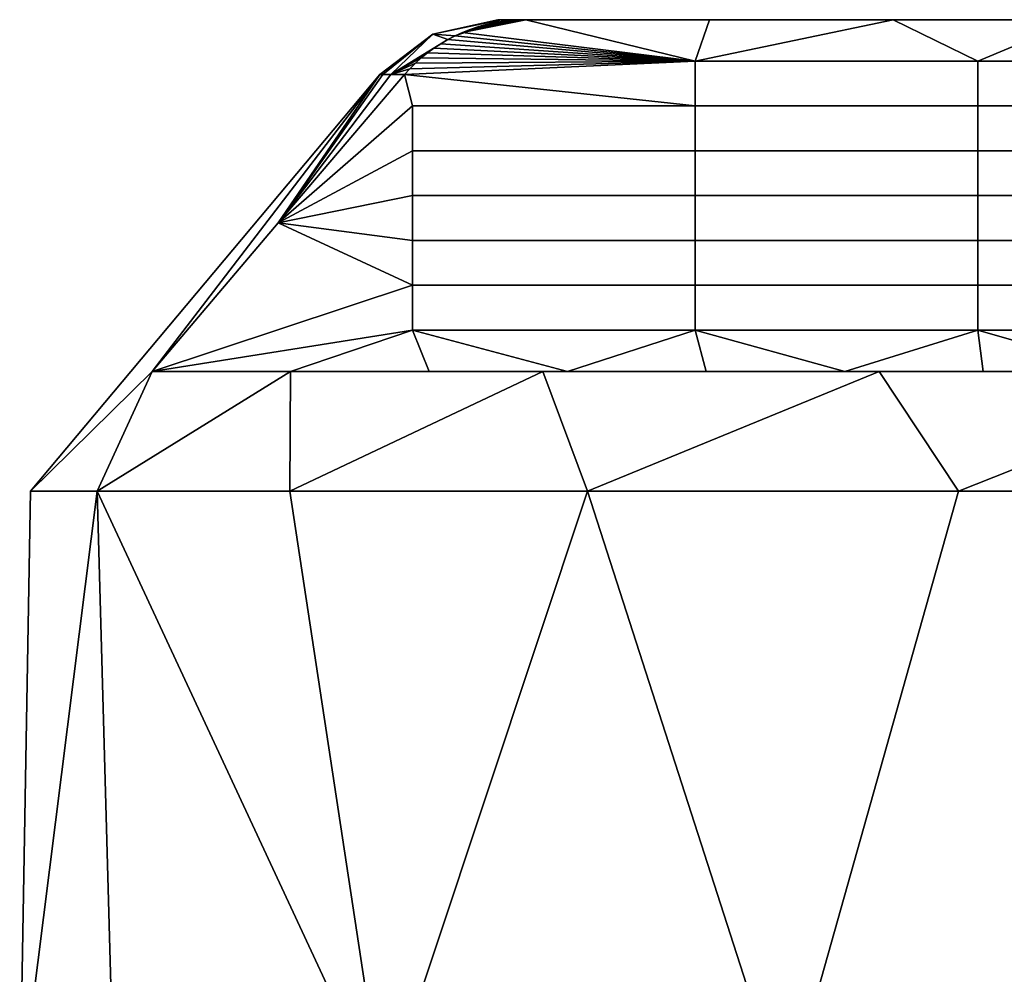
# Model space of a CAD drawing. Header units: millimetres. Extents: x 1287 to 1667, y -150 to 248.
# Tile 284 of 354: x 1379 to 1475, y 155 to 248. Entities that reach past the tile are written whole.
import ezdxf

# ---------------------------------------------------------------- set-up
doc = ezdxf.new("R2010")
doc.units = ezdxf.units.MM
doc.layers.add('F8 dwg', color=7, linetype='Continuous', true_color=0x000000)

msp = doc.modelspace()

# ---------------------------------------------------------------- meshes
at = {"layer": 'F8 dwg'}
mesh = msp.add_polyface(dxfattribs=at)
corners = [(1428.4, 248.3, 20.001), (1446.3, 248.3, 20.001), (1426.881, 248.3, 13.426), (1444.893, 235.525, -20.446), (1417.339, 235.525, -20.446), (1417.339, 239.898, -20.294), (1444.893, 239.898, -20.294), (1444.893, 231.152, -20.599), (1417.339, 231.152, -20.599), (1444.893, 226.78, -20.752), (1417.339, 226.78, -20.752), (1422.217, 247.055, -20.044), (1444.893, 244.27, -20.141), (1421.488, 246.725, -20.056), (1423.723, 247.603, -20.025), (1428.4, 248.3, -20.001), (1422.963, 247.348, -20.034), (1420.779, 246.358, -20.068), (1418.797, 245.058, -20.114), (1419.431, 245.522, -20.098), (1420.092, 245.957, -20.082), (1418.193, 244.565, -20.131), (1424.494, 247.818, -20.018), (1426.84, 248.224, -20.003), (1427.622, 248.281, -20.001), (1426.055, 248.129, -20.007), (1425.272, 247.993, -20.011), (1417.621, 244.046, -20.149), (1416.573, 242.944, -20.187), (1417.081, 243.504, -20.168), (1444.893, 235.525, 20.447), (1444.893, 239.898, 20.294), (1417.339, 239.898, 20.294), (1417.339, 235.525, 20.447), (1444.893, 231.152, 20.599), (1417.339, 231.152, 20.599), (1444.893, 226.78, 20.752), (1417.339, 226.78, 20.752), (1423.723, 247.603, 20.025), (1422.963, 247.348, 20.034), (1428.4, 248.3, 20.001), (1422.217, 247.055, 20.044), (1444.893, 244.27, 20.141), (1421.488, 246.725, 20.056), (1420.779, 246.358, 20.068), (1419.431, 245.522, 20.098), (1418.797, 245.058, 20.114), (1420.092, 245.957, 20.082), (1418.193, 244.565, 20.131), (1424.494, 247.818, 20.018), (1426.84, 248.224, 20.003), (1426.055, 248.129, 20.007), (1427.622, 248.281, 20.001), (1425.272, 247.993, 20.011), (1417.621, 244.046, 20.149), (1416.573, 242.944, 20.187), (1417.081, 243.504, 20.168), (1426.881, 248.3, 13.426), (1422.217, 247.055, 20.044), (1422.963, 247.348, 20.034), (1423.723, 247.603, 20.025), (1425.965, 248.3, 6.741), (1421.488, 246.725, 20.056), (1426.84, 248.224, 20.003), (1427.622, 248.281, 20.001), (1428.4, 248.3, 20.001), (1424.494, 247.818, 20.018), (1425.272, 247.993, 20.011), (1426.055, 248.129, 20.007), (1419.319, 246.895), (1425.659, 248.3), (1425.659, 248.3), (1425.965, 248.3, -6.741), (1419.319, 246.895), (1421.488, 246.725, -20.056), (1422.217, 247.055, -20.044), (1426.881, 248.3, -13.426), (1422.963, 247.348, -20.034), (1425.272, 247.993, -20.011), (1424.494, 247.818, -20.018), (1423.723, 247.603, -20.025), (1426.84, 248.224, -20.003), (1426.055, 248.129, -20.007), (1428.4, 248.3, -20.001), (1427.622, 248.281, -20.001)]
mesh.append_faces([[corners[k] for k in face] for face in [(0, 1, 2, 2), (3, 4, 5, 6), (7, 8, 4, 3), (9, 10, 8, 7), (11, 12, 13, 13), (14, 15, 16, 16), (15, 11, 16, 16), (12, 17, 13, 13), (12, 18, 19, 19), (17, 12, 20, 20), (19, 20, 12, 12), (12, 21, 18, 18), (22, 15, 14, 14), (15, 23, 24, 24), (15, 25, 23, 23), (25, 15, 26, 26), (26, 15, 22, 22), (27, 21, 12, 12), (6, 5, 28, 28), (28, 29, 12, 12), (29, 27, 12, 12), (30, 31, 32, 33), (34, 30, 33, 35), (36, 34, 35, 37), (38, 39, 40, 40), (40, 39, 41, 41), (42, 43, 44, 44), (42, 45, 46, 46), (45, 42, 47, 47), (42, 46, 48, 48), (49, 38, 40, 40), (40, 50, 51, 51), (52, 50, 40, 40), (42, 40, 41, 41), (40, 51, 53, 53), (53, 49, 40, 40), (54, 42, 48, 48), (31, 55, 32, 32), (55, 42, 56, 56), (56, 42, 54, 54), (57, 58, 59, 59), (57, 59, 60, 60), (61, 62, 58, 58), (57, 63, 64, 64), (57, 64, 65, 65), (57, 66, 67, 67), (57, 67, 68, 68), (57, 68, 63, 63), (66, 57, 60, 60), (58, 57, 61, 61), (61, 69, 62, 62), (69, 61, 70, 70), (71, 72, 73, 73), (73, 72, 74, 74), (75, 72, 76, 76), (76, 77, 75, 75), (72, 75, 74, 74), (76, 78, 79, 79), (76, 79, 80, 80), (76, 81, 82, 82), (76, 83, 84, 84), (76, 84, 81, 81), (76, 82, 78, 78), (76, 80, 77, 77)]])
mesh = msp.add_polyface(dxfattribs=at)
corners = [(1426.881, 248.3, 13.426), (1464.2, 248.3, 20.001), (1482.1, 248.3, 20.001), (1446.3, 248.3, 20.001), (1500, 248.3, 20.001), (1425.965, 248.3, 6.741), (1574.035, 248.3, 6.741), (1425.659, 248.3), (1426.881, 248.3, -13.426), (1482.1, 248.3, -20.001), (1464.2, 248.3, -20.001), (1446.3, 248.3, -20.001), (1500, 248.3, -20.001), (1428.4, 248.3, -20.001), (1425.965, 248.3, -6.741), (1574.035, 248.3, -6.741), (1472.446, 239.898, -20.294), (1444.893, 239.898, -20.294), (1444.893, 244.27, -20.141), (1472.446, 244.27, -20.141), (1472.446, 235.525, -20.446), (1444.893, 235.525, -20.446), (1472.446, 231.152, -20.599), (1444.893, 231.152, -20.599), (1472.446, 226.78, -20.752), (1444.893, 226.78, -20.752), (1464.2, 248.3, -20.001), (1446.3, 248.3, -20.001), (1428.4, 248.3, -20.001), (1482.1, 248.3, -20.001), (1422.217, 247.055, -20.044), (1416.573, 242.944, -20.187), (1472.446, 239.898, 20.294), (1472.446, 244.27, 20.141), (1444.893, 244.27, 20.141), (1444.893, 239.898, 20.294), (1472.446, 235.525, 20.447), (1444.893, 235.525, 20.447), (1472.446, 231.152, 20.599), (1444.893, 231.152, 20.599), (1472.446, 226.78, 20.752), (1444.893, 226.78, 20.752), (1422.217, 247.055, 20.044), (1421.488, 246.725, 20.056), (1420.779, 246.358, 20.068), (1420.092, 245.957, 20.082), (1446.3, 248.3, 20.001), (1428.4, 248.3, 20.001), (1482.1, 248.3, 20.001), (1464.2, 248.3, 20.001), (1416.573, 242.944, 20.187)]
mesh.append_faces([[corners[k] for k in face] for face in [(0, 1, 2, 2), (0, 3, 1, 1), (0, 4, 5, 5), (6, 7, 5, 5), (8, 9, 10, 10), (8, 10, 11, 11), (8, 12, 9, 9), (8, 11, 13, 13), (8, 14, 12, 12), (15, 14, 7, 7), (4, 0, 2, 2), (16, 17, 18, 19), (20, 21, 17, 16), (22, 23, 21, 20), (24, 25, 23, 22), (26, 18, 27, 27), (27, 18, 28, 28), (29, 19, 26, 26), (30, 28, 18, 18), (19, 18, 26, 26), (31, 18, 17, 17), (32, 33, 34, 35), (36, 32, 35, 37), (38, 36, 37, 39), (40, 38, 39, 41), (42, 43, 34, 34), (44, 45, 34, 34), (46, 47, 34, 34), (48, 49, 33, 33), (34, 49, 46, 46), (33, 49, 34, 34), (50, 35, 34, 34)]])
mesh = msp.add_polyface(dxfattribs=at)
corners = [(1574.035, 248.3, 6.741), (1500, 248.3, 20.001), (1517.9, 248.3, 20.001), (1574.035, 248.3, -6.741), (1425.659, 248.3), (1517.9, 248.3, -20.001), (1500, 248.3, -20.001), (1425.965, 248.3, -6.741), (1425.965, 248.3, 6.741), (1500, 239.898, -20.294), (1472.446, 239.898, -20.294), (1472.446, 244.27, -20.141), (1500, 244.27, -20.141), (1500, 235.525, -20.446), (1472.446, 235.525, -20.446), (1500, 231.152, -20.599), (1472.446, 231.152, -20.599), (1500, 226.78, -20.752), (1472.446, 226.78, -20.752), (1500, 222.407, -20.904), (1472.446, 222.407, -20.904), (1527.554, 239.898, -20.294), (1527.554, 244.27, -20.141), (1527.554, 235.525, -20.446), (1527.554, 231.152, -20.599), (1527.554, 226.78, -20.752), (1527.554, 222.407, -20.904), (1482.1, 248.3, -20.001), (1500, 248.3, -20.001), (1517.9, 248.3, -20.001), (1535.8, 248.3, -20.001), (1500, 239.898, 20.294), (1500, 244.27, 20.141), (1472.446, 244.27, 20.141), (1472.446, 239.898, 20.294), (1500, 235.525, 20.447), (1472.446, 235.525, 20.447), (1500, 231.152, 20.599), (1472.446, 231.152, 20.599), (1500, 226.78, 20.752), (1472.446, 226.78, 20.752), (1527.554, 239.898, 20.294), (1527.554, 244.27, 20.141), (1527.554, 235.525, 20.447), (1527.554, 231.152, 20.599), (1527.554, 226.78, 20.752), (1482.1, 248.3, 20.001), (1500, 248.3, 20.001), (1535.8, 248.3, 20.001), (1517.9, 248.3, 20.001)]
mesh.append_faces([[corners[k] for k in face] for face in [(0, 1, 2, 2), (0, 3, 4, 4), (3, 5, 6, 6), (7, 3, 6, 6), (8, 1, 0, 0), (9, 10, 11, 12), (13, 14, 10, 9), (15, 16, 14, 13), (17, 18, 16, 15), (19, 20, 18, 17), (21, 9, 12, 22), (23, 13, 9, 21), (24, 15, 13, 23), (25, 17, 15, 24), (26, 19, 17, 25), (11, 27, 12, 12), (12, 27, 28, 28), (12, 29, 22, 22), (29, 30, 22, 22), (29, 12, 28, 28), (31, 32, 33, 34), (35, 31, 34, 36), (37, 35, 36, 38), (39, 37, 38, 40), (41, 42, 32, 31), (43, 41, 31, 35), (44, 43, 35, 37), (45, 44, 37, 39), (32, 46, 33, 33), (46, 32, 47, 47), (48, 49, 42, 42), (42, 49, 32, 32), (47, 32, 49, 49)]])
mesh = msp.add_polyface(dxfattribs=at)
corners = [(1404.246, 228.486, -20.69), (1414.168, 242.942), (1414.436, 242.943, -6.786), (1415.239, 242.943, -13.529), (1416.573, 242.944, -20.187), (1404.246, 228.486, 20.691), (1416.573, 242.944, 20.187), (1415.239, 242.943, 13.529), (1414.436, 242.943, 6.785), (1414.168, 242.942), (1404.246, 228.486, -20.69), (1416.573, 242.944, -20.187), (1417.339, 239.898, -20.294), (1417.339, 235.525, -20.446), (1417.339, 231.152, -20.599), (1404.246, 228.486, 20.691), (1417.339, 239.898, 20.294), (1416.573, 242.944, 20.187), (1417.339, 235.525, 20.447), (1415.239, 242.943, 13.529), (1420.092, 245.957, 20.082), (1420.779, 246.358, 20.068), (1419.319, 246.895), (1421.488, 246.725, 20.056), (1416.573, 242.944, 20.187), (1417.081, 243.504, 20.168), (1417.621, 244.046, 20.149), (1418.193, 244.565, 20.131), (1414.436, 242.943, 6.785), (1414.168, 242.942), (1418.797, 245.058, 20.114), (1419.431, 245.522, 20.098), (1414.436, 242.943, -6.786), (1414.168, 242.942), (1419.319, 246.895), (1415.239, 242.943, -13.529), (1417.621, 244.046, -20.149), (1417.081, 243.504, -20.168), (1416.573, 242.944, -20.187), (1418.193, 244.565, -20.131), (1420.779, 246.358, -20.068), (1419.431, 245.522, -20.098), (1418.797, 245.058, -20.114), (1420.092, 245.957, -20.082), (1421.488, 246.725, -20.056)]
mesh.append_faces([[corners[k] for k in face] for face in [(0, 1, 2, 2), (0, 2, 3, 3), (3, 4, 0, 0), (5, 6, 7, 7), (5, 7, 8, 8), (8, 9, 5, 5), (10, 11, 12, 12), (13, 10, 12, 12), (14, 10, 13, 13), (15, 16, 17, 17), (18, 16, 15, 15), (19, 20, 21, 21), (22, 21, 23, 23), (19, 24, 25, 25), (19, 25, 26, 26), (27, 19, 26, 26), (28, 19, 22, 22), (29, 28, 22, 22), (30, 19, 27, 27), (31, 19, 30, 30), (22, 19, 21, 21), (20, 19, 31, 31), (32, 33, 34, 34), (35, 32, 34, 34), (35, 36, 37, 37), (35, 37, 38, 38), (35, 39, 36, 36), (35, 34, 40, 40), (41, 42, 35, 35), (42, 39, 35, 35), (35, 40, 43, 43), (35, 43, 41, 41), (34, 44, 40, 40)]])
mesh = msp.add_polyface(dxfattribs=at)
corners = [(1391.946, 214.004, -21.197), (1414.168, 242.942), (1404.246, 228.486, -20.69), (1386.589, 202.331, -38.934), (1405.441, 214.004, -56.423), (1430.033, 214.004, -85.026), (1405.375, 202.331, -73.649), (1380.092, 202.331), (1434.416, 202.331, -100.383), (1391.946, 214.004, 21.197), (1404.246, 228.486, 20.691), (1414.168, 242.942), (1405.441, 214.004, 56.423), (1405.375, 202.331, 73.649), (1430.033, 214.004, 85.027), (1386.589, 202.331, 38.934), (1380.092, 202.331), (1405.441, 214.004, 56.423), (1405.453, 214.004, 21.197), (1391.946, 214.004, 21.197), (1418.96, 214.004, 21.197), (1432.466, 214.004, 21.197), (1405.453, 214.004, -21.197), (1405.441, 214.004, -56.423), (1391.946, 214.004, -21.197), (1418.96, 214.004, -21.197), (1432.466, 214.004, -21.197), (1417.339, 218.034, -21.057), (1405.453, 214.004, -21.197), (1391.946, 214.004, -21.197), (1404.246, 228.486, -20.69), (1417.339, 222.407, -20.904), (1417.339, 226.78, -20.752), (1417.339, 231.152, -20.599), (1418.96, 214.004, -21.197), (1417.339, 231.152, 20.599), (1417.339, 235.525, 20.447), (1404.246, 228.486, 20.691), (1417.339, 218.034, 21.057), (1391.946, 214.004, 21.197), (1405.453, 214.004, 21.197), (1417.339, 222.407, 20.904), (1417.339, 226.78, 20.752), (1418.96, 214.004, 21.197)]
mesh.append_faces([[corners[k] for k in face] for face in [(0, 1, 2, 2), (3, 0, 4, 4), (5, 6, 4, 4), (0, 3, 7, 7), (5, 8, 6, 6), (6, 3, 4, 4), (1, 0, 7, 7), (9, 10, 11, 11), (12, 13, 14, 14), (15, 12, 9, 9), (9, 16, 15, 15), (15, 13, 12, 12), (16, 9, 11, 11), (17, 18, 19, 19), (17, 20, 18, 18), (17, 21, 20, 20), (22, 23, 24, 24), (25, 23, 22, 22), (25, 26, 23, 23), (27, 28, 29, 29), (30, 31, 29, 29), (30, 32, 31, 31), (29, 31, 27, 27), (32, 30, 33, 33), (34, 28, 27, 27), (35, 36, 37, 37), (38, 39, 40, 40), (37, 39, 41, 41), (37, 41, 42, 42), (39, 38, 41, 41), (42, 35, 37, 37), (43, 38, 40, 40)]])
mesh = msp.add_polyface(dxfattribs=at)
corners = [(1414.473, 142.416, -85.528), (1405.375, 202.331, -73.649), (1434.416, 202.331, -100.383), (1500, 142.416, -120.954), (1453.713, 142.416, -111.747), (1470.564, 202.331, -116.239), (1509.902, 202.331, -119.499), (1430.743, 106.063, -99.937), (1478.563, 112.8, -119.565), (1464.605, 112.8, -116.2), (1446.673, 111.633, -109.162), (1492.821, 112.8, -121.259), (1509.902, 202.331, 119.499), (1470.564, 202.331, 116.239), (1453.713, 142.416, 111.747), (1500, 142.416, 120.954), (1414.473, 142.416, 85.528), (1434.416, 202.331, 100.383), (1405.375, 202.331, 73.649), (1434.416, 202.331, -100.383), (1430.033, 214.004, -85.026), (1462.836, 214.004, -103.652), (1500, 214.004, -110.113), (1470.564, 202.331, -116.239), (1470.564, 202.331, 116.239), (1500, 214.004, 110.113), (1462.836, 214.004, 103.652), (1434.416, 202.331, 100.383), (1430.033, 214.004, 85.027), (1405.375, 202.331, 73.649), (1405.441, 214.004, 56.423), (1445.973, 214.004, 21.197), (1432.466, 214.004, 21.197), (1459.48, 214.004, 21.197), (1537.164, 214.004, 103.652), (1430.033, 214.004, 85.027), (1462.836, 214.004, 103.652), (1500, 214.004, 21.197), (1486.493, 214.004, 21.197), (1472.987, 214.004, 21.197), (1405.441, 214.004, -56.423), (1500, 214.004, -21.197), (1430.033, 214.004, -85.026), (1432.466, 214.004, -21.197), (1445.973, 214.004, -21.197), (1459.48, 214.004, -21.197), (1472.987, 214.004, -21.197), (1486.493, 214.004, -21.197), (1537.164, 214.004, -103.652), (1462.836, 214.004, -103.652), (1444.893, 222.407, -20.904), (1417.339, 222.407, -20.904), (1417.339, 226.78, -20.752), (1444.893, 226.78, -20.752), (1444.893, 218.034, -21.057), (1417.339, 218.034, -21.057), (1472.446, 222.407, -20.904), (1472.446, 226.78, -20.752), (1472.446, 218.034, -21.057), (1500, 218.034, -21.057), (1500, 222.407, -20.904), (1459.48, 214.004, -21.197), (1486.493, 214.004, -21.197), (1432.466, 214.004, -21.197), (1418.96, 214.004, -21.197), (1445.973, 214.004, -21.197), (1472.987, 214.004, -21.197), (1444.893, 222.407, 20.904), (1444.893, 226.78, 20.752), (1417.339, 226.78, 20.752), (1417.339, 222.407, 20.904), (1444.893, 218.034, 21.057), (1417.339, 218.034, 21.057), (1472.446, 222.407, 20.904), (1472.446, 226.78, 20.752), (1472.446, 218.034, 21.057), (1500, 222.407, 20.904), (1500, 226.78, 20.752), (1500, 218.034, 21.057), (1459.48, 214.004, 21.197), (1486.493, 214.004, 21.197), (1432.466, 214.004, 21.197), (1418.96, 214.004, 21.197), (1445.973, 214.004, 21.197), (1472.987, 214.004, 21.197), (1431.395, 119.911, -154.373), (1429.406, 119.97, -153.982), (1429.407, 119.885, -148.779), (1433.36, 119.769, -149.557), (1429.406, 119.494, -159.163), (1429.406, 119.494, -159.163), (1425.732, 119.751, -155.487), (1427.418, 119.913, -154.373), (1429.406, 119.97, -153.982), (1425.453, 119.773, -149.557), (1429.407, 119.885, -148.779), (1429.406, 119.494, -159.163)]
mesh.append_faces([[corners[k] for k in face] for face in [(0, 1, 2, 2), (3, 4, 5, 6), (2, 4, 0, 0), (2, 5, 4, 4), (4, 7, 0, 0), (4, 3, 8, 9), (10, 7, 4, 4), (3, 11, 8, 8), (12, 13, 14, 15), (16, 14, 17, 18), (14, 13, 17, 17), (19, 20, 21, 21), (21, 22, 23, 23), (19, 21, 23, 23), (24, 25, 26, 26), (24, 26, 27, 27), (28, 29, 27, 27), (26, 28, 27, 27), (30, 31, 32, 32), (30, 33, 31, 31), (34, 35, 36, 36), (30, 35, 37, 37), (30, 38, 39, 39), (30, 37, 38, 38), (39, 33, 30, 30), (40, 41, 42, 42), (40, 43, 44, 44), (40, 44, 45, 45), (40, 46, 47, 47), (40, 47, 41, 41), (46, 40, 45, 45), (48, 49, 42, 42), (50, 51, 52, 53), (54, 55, 51, 50), (56, 50, 53, 57), (58, 54, 50, 56), (59, 58, 56, 60), (58, 61, 54, 54), (59, 62, 58, 58), (54, 63, 55, 55), (63, 64, 55, 55), (54, 65, 63, 63), (58, 66, 61, 61), (58, 62, 66, 66), (61, 65, 54, 54), (67, 68, 69, 70), (71, 67, 70, 72), (73, 74, 68, 67), (75, 73, 67, 71), (76, 77, 74, 73), (78, 76, 73, 75), (75, 71, 79, 79), (78, 75, 80, 80), (71, 72, 81, 81), (72, 82, 81, 81), (83, 71, 81, 81), (71, 83, 79, 79), (84, 75, 79, 79), (84, 80, 75, 75), (85, 86, 87, 88), (89, 86, 85, 85), (90, 91, 92, 92), (93, 92, 94, 95), (96, 92, 93, 93)]])
mesh = msp.add_polyface(dxfattribs=at)
corners = [(1509.902, 202.331, -119.499), (1548.167, 202.331, -109.809), (1546.287, 142.416, -111.747), (1500, 142.416, -120.954), (1521.437, 112.8, -119.565), (1507.179, 112.8, -121.259), (1492.821, 112.8, -121.259), (1500, 142.416, 120.954), (1546.287, 142.416, 111.747), (1548.167, 202.331, 109.809), (1509.902, 202.331, 119.499), (1509.902, 202.331, -119.499), (1500, 214.004, -110.113), (1537.164, 214.004, -103.652), (1470.564, 202.331, -116.239), (1509.902, 202.331, 119.499), (1537.164, 214.004, 103.652), (1500, 214.004, 110.113), (1470.564, 202.331, 116.239), (1548.167, 202.331, 109.809), (1500, 214.004, 21.197), (1430.033, 214.004, 85.027), (1569.967, 214.004, 85.027), (1500, 214.004, 110.113), (1537.164, 214.004, 103.652), (1462.836, 214.004, 103.652), (1594.559, 214.004, 56.423), (1513.507, 214.004, 21.197), (1430.033, 214.004, -85.026), (1500, 214.004, -21.197), (1569.967, 214.004, -85.026), (1537.164, 214.004, -103.652), (1500, 214.004, -110.113), (1462.836, 214.004, -103.652), (1527.554, 218.034, -21.057), (1500, 218.034, -21.057), (1500, 222.407, -20.904), (1527.554, 222.407, -20.904), (1500, 214.004, -21.197), (1486.493, 214.004, -21.197), (1513.507, 214.004, -21.197), (1527.013, 214.004, -21.197), (1540.52, 214.004, -21.197), (1527.554, 222.407, 20.904), (1527.554, 226.78, 20.752), (1500, 226.78, 20.752), (1500, 222.407, 20.904), (1527.554, 218.034, 21.057), (1500, 218.034, 21.057), (1486.493, 214.004, 21.197), (1500, 214.004, 21.197), (1513.507, 214.004, 21.197), (1527.013, 214.004, 21.197), (1540.52, 214.004, 21.197), (1490.796, 125.8, -160.489), (1491.242, 138.8, -160.079), (1496.054, 138.8, -163.277), (1499.593, 125.8, -164.583), (1501.802, 138.8, -163.873), (1504.482, 125.8, -163.827), (1507.168, 138.8, -161.73), (1510.923, 138.8, -157.339), (1511.632, 125.8, -157.266), (1508.71, 125.8, -161.258), (1512.208, 138.8, -151.705), (1512.804, 125.8, -152.46), (1510.727, 138.8, -146.119), (1512.048, 125.8, -147.571), (1507.874, 112.8, -162.716), (1501.969, 112.8, -165.074), (1509.479, 125.8, -143.344), (1511.791, 112.8, -145.537), (1506.82, 138.8, -141.862), (1501.382, 138.8, -139.908), (1500.681, 125.8, -139.249), (1505.487, 125.8, -140.421), (1495.792, 125.8, -140.005), (1495.659, 138.8, -140.705), (1490.962, 138.8, -144.07), (1491.565, 125.8, -142.574), (1488.642, 125.8, -146.566), (1488.367, 138.8, -149.233), (1488.468, 138.8, -155.01), (1488.226, 125.8, -156.261), (1487.47, 125.8, -151.372), (1491.242, 138.8, -160.079), (1490.796, 125.8, -160.489), (1491.242, 138.8, -160.079), (1488.468, 138.8, -155.01), (1488.367, 138.8, -149.233), (1490.962, 138.8, -144.07), (1507.168, 138.8, -161.73), (1506.82, 138.8, -141.862), (1495.659, 138.8, -140.705), (1496.054, 138.8, -163.277), (1501.802, 138.8, -163.873), (1510.923, 138.8, -157.339), (1512.208, 138.8, -151.705), (1501.382, 138.8, -139.908), (1510.727, 138.8, -146.119)]
mesh.append_faces([[corners[k] for k in face] for face in [(0, 1, 2, 3), (3, 2, 4, 4), (3, 4, 5, 5), (5, 6, 3, 3), (7, 8, 9, 10), (11, 12, 13, 13), (14, 12, 11, 11), (15, 16, 17, 17), (18, 15, 17, 17), (19, 16, 15, 15), (20, 21, 22, 22), (23, 24, 25, 25), (21, 24, 22, 22), (26, 27, 20, 20), (28, 29, 30, 30), (31, 32, 33, 33), (30, 31, 28, 28), (34, 35, 36, 37), (35, 38, 39, 39), (40, 35, 34, 34), (34, 41, 40, 40), (34, 42, 41, 41), (38, 35, 40, 40), (43, 44, 45, 46), (47, 43, 46, 48), (48, 49, 50, 50), (51, 47, 48, 48), (51, 52, 47, 47), (52, 53, 47, 47), (50, 51, 48, 48), (54, 55, 56, 56), (54, 56, 57, 57), (58, 57, 56, 56), (59, 57, 58, 58), (60, 61, 62, 63), (59, 60, 63, 63), (61, 64, 65, 62), (64, 66, 67, 65), (68, 59, 63, 63), (58, 60, 59, 59), (69, 57, 59, 59), (70, 71, 67, 67), (70, 67, 66, 66), (70, 66, 72, 72), (72, 73, 74, 75), (76, 74, 73, 77), (77, 78, 79, 76), (80, 79, 78, 78), (81, 82, 83, 84), (80, 78, 81, 81), (82, 85, 86, 83), (84, 80, 81, 81), (72, 75, 70, 70), (87, 88, 89, 89), (87, 90, 91, 91), (89, 90, 87, 87), (92, 90, 93, 93), (94, 87, 95, 95), (90, 96, 91, 91), (90, 97, 96, 96), (92, 93, 98, 98), (92, 99, 97, 97), (90, 92, 97, 97), (95, 87, 91, 91)]])
mesh = msp.add_polyface(dxfattribs=at)
corners = [(1379.046, 142.416), (1380.092, 202.331), (1386.589, 202.331, -38.934), (1414.473, 142.416, -85.528), (1405.375, 202.331, -73.649), (1405.375, 202.331, 73.649), (1386.589, 202.331, 38.934), (1388.253, 142.416, 46.287), (1414.473, 142.416, 85.528), (1380.092, 202.331), (1379.046, 142.416), (1400.189, 119.185, -152.092), (1400.19, 118.805, -146.768), (1405.514, 118.425, -146.822), (1405.514, 118.802, -152.093), (1394.864, 118.807, -152.092), (1394.864, 118.43, -146.822), (1400.189, 118.804, -157.418), (1405.514, 118.424, -157.364), (1394.864, 118.429, -157.363), (1404.017, 117.709, -142.423), (1402.082, 117.71, -141.866), (1400.189, 117.711, -141.692), (1405.88, 117.708, -143.388), (1407.543, 117.707, -144.739), (1409.859, 117.705, -148.265), (1410.415, 117.705, -150.2), (1397.591, 117.712, -142.022), (1394.38, 117.725, -143.465), (1394.989, 117.713, -143.085), (1391.7, 117.726, -146.084), (1392.5, 117.726, -145.089), (1393.402, 117.725, -144.212), (1391.023, 117.726, -147.178), (1390.486, 117.727, -148.348), (1390.1, 117.727, -149.565), (1389.869, 117.727, -150.801), (1389.789, 117.727, -152.029), (1410.589, 117.705, -152.093), (1410.415, 117.704, -153.985), (1409.858, 117.705, -155.921), (1404.016, 117.707, -161.762), (1402.081, 117.708, -162.319), (1400.188, 117.709, -162.492), (1408.893, 117.705, -157.784), (1407.542, 117.705, -159.447), (1397.59, 117.71, -162.162), (1390.442, 117.726, -155.719), (1391.628, 117.725, -157.997), (1390.964, 117.726, -156.895), (1389.854, 117.726, -153.258), (1390.071, 117.726, -154.497), (1394.988, 117.711, -161.099), (1417.165, 118.156, -147.099), (1418.609, 118.612, -148.121), (1416.228, 118.156, -150.784), (1419.109, 118.155, -143.831), (1416.169, 118.156, -152.765), (1419.861, 118.965, -155.089), (1416.41, 118.156, -154.754), (1422.101, 119.45, -151.773), (1423.563, 119.089, -144.846), (1417.761, 118.155, -158.491), (1419.074, 118.392, -159.001), (1420.036, 118.153, -161.538), (1416.948, 118.155, -156.684), (1424.21, 119.219, -159.123), (1417.931, 118.01, -145.544), (1418.952, 118.01, -143.776), (1418.859, 118.01, -144.149), (1419.985, 118.009, -142.852), (1419.973, 118.009, -142.009), (1420.993, 118.009, -140.241), (1421.295, 118.009, -141.693), (1420.468, 118.155, -142.388), (1419.109, 118.155, -143.831), (1418.859, 118.01, -144.149), (1419.985, 118.009, -142.852), (1417.931, 118.01, -145.544), (1417.165, 118.156, -147.099), (1421.295, 118.009, -141.693), (1422.045, 118.154, -141.152)]
mesh.append_faces([[corners[k] for k in face] for face in [(0, 1, 2, 2), (3, 2, 4, 4), (3, 0, 2, 2), (5, 6, 7, 8), (6, 9, 10, 7), (11, 12, 13, 14), (15, 16, 12, 11), (17, 11, 14, 18), (19, 15, 11, 17), (20, 12, 21, 21), (12, 22, 21, 21), (23, 24, 13, 13), (25, 14, 13, 13), (25, 26, 14, 14), (20, 13, 12, 12), (27, 22, 12, 12), (28, 29, 16, 16), (30, 31, 16, 16), (31, 32, 16, 16), (33, 16, 34, 34), (15, 35, 34, 34), (36, 35, 15, 15), (15, 37, 36, 36), (15, 34, 16, 16), (16, 27, 12, 12), (26, 38, 14, 14), (14, 39, 40, 40), (40, 18, 14, 14), (41, 17, 18, 18), (38, 39, 14, 14), (42, 43, 17, 17), (42, 17, 41, 41), (44, 45, 18, 18), (46, 17, 43, 43), (19, 47, 15, 15), (48, 49, 19, 19), (49, 47, 19, 19), (50, 15, 51, 51), (47, 51, 15, 15), (37, 15, 50, 50), (46, 52, 19, 19), (19, 17, 46, 46), (53, 54, 55, 55), (56, 54, 53, 53), (57, 58, 59, 59), (57, 55, 60, 60), (60, 55, 54, 54), (54, 56, 61, 61), (62, 58, 63, 63), (64, 62, 63, 63), (65, 58, 62, 62), (66, 64, 63, 63), (59, 58, 65, 65), (58, 57, 60, 60), (67, 68, 69, 69), (70, 69, 68, 68), (71, 72, 73, 73), (73, 70, 71, 71), (68, 71, 70, 70), (74, 75, 76, 77), (78, 75, 79, 79), (80, 81, 74, 74), (74, 77, 80, 80), (75, 78, 76, 76)]])

doc.saveas('drawing.dxf')
